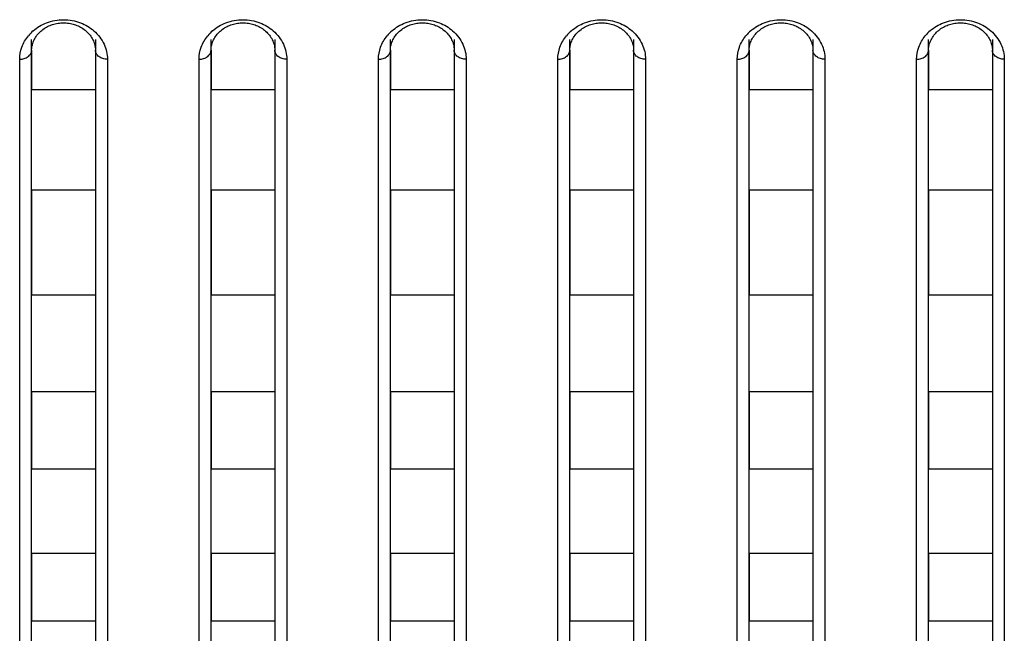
# Model space of a CAD drawing. Header units: millimetres. Extents: x -6054 to 364, y -1866 to 3094.
# Tile 312 of 360: x -3568 to -3543, y 1499 to 1515. Entities that reach past the tile are written whole.
import ezdxf

# ---------------------------------------------------------------- set-up
doc = ezdxf.new("R2010")
doc.units = ezdxf.units.MM
doc.header["$LTSCALE"] = 65.395
doc.layers.get('0').update_dxf_attribs({"linetype": 'CONTINUOUS'})

msp = doc.modelspace()

# ---------------------------------------------------------------- linework, layer by layer
at = {"linetype": 'Continuous'}
for p, q in [((-3567.723, 1484.478), (-3567.723, 1514.359)), ((-3566.123, 1514.359), (-3566.123, 1484.478)), ((-3563.223, 1484.478), (-3563.223, 1514.359)), ((-3561.623, 1514.359), (-3561.623, 1484.478)), ((-3558.723, 1484.478), (-3558.723, 1514.359)), ((-3557.123, 1514.359), (-3557.123, 1484.478)), ((-3554.223, 1484.478), (-3554.223, 1514.359)), ((-3552.623, 1514.359), (-3552.623, 1484.478)), ((-3549.723, 1484.478), (-3549.723, 1514.359)), ((-3548.123, 1514.359), (-3548.123, 1484.478)), ((-3545.223, 1484.478), (-3545.223, 1514.359)), ((-3543.623, 1514.359), (-3543.623, 1484.478)), ((-3568.023, 1484.178), (-3568.023, 1513.867)), ((-3567.723, 1514.091), (-3567.723, 1513.095)), ((-3567.723, 1514.091), (-3567.723, 1513.095)), ((-3566.123, 1514.091), (-3566.123, 1513.095)), ((-3566.123, 1514.091), (-3566.123, 1513.095)), ((-3565.823, 1513.867), (-3565.823, 1484.178)), ((-3563.523, 1484.178), (-3563.523, 1513.867)), ((-3563.223, 1514.091), (-3563.223, 1513.095)), ((-3563.223, 1514.091), (-3563.223, 1513.095)), ((-3561.623, 1514.091), (-3561.623, 1513.095)), ((-3561.623, 1514.091), (-3561.623, 1513.095)), ((-3561.323, 1513.867), (-3561.323, 1484.178)), ((-3559.023, 1484.178), (-3559.023, 1513.867)), ((-3558.723, 1514.091), (-3558.723, 1513.095)), ((-3558.723, 1514.091), (-3558.723, 1513.095)), ((-3557.123, 1514.091), (-3557.123, 1513.095)), ((-3557.123, 1514.091), (-3557.123, 1513.095)), ((-3556.823, 1513.867), (-3556.823, 1484.178)), ((-3554.523, 1484.178), (-3554.523, 1513.867)), ((-3554.223, 1514.091), (-3554.223, 1513.095)), ((-3554.223, 1514.091), (-3554.223, 1513.095)), ((-3552.623, 1514.091), (-3552.623, 1513.095)), ((-3552.623, 1514.091), (-3552.623, 1513.095)), ((-3552.323, 1513.867), (-3552.323, 1484.178)), ((-3550.023, 1484.178), (-3550.023, 1513.867)), ((-3549.723, 1514.091), (-3549.723, 1513.095)), ((-3549.723, 1514.091), (-3549.723, 1513.095)), ((-3548.123, 1514.091), (-3548.123, 1513.095)), ((-3548.123, 1514.091), (-3548.123, 1513.095)), ((-3547.823, 1513.867), (-3547.823, 1484.178)), ((-3545.523, 1484.178), (-3545.523, 1513.867)), ((-3545.223, 1514.091), (-3545.223, 1513.095)), ((-3545.223, 1514.091), (-3545.223, 1513.095)), ((-3543.623, 1514.091), (-3543.623, 1513.095)), ((-3543.623, 1514.091), (-3543.623, 1513.095)), ((-3543.323, 1513.867), (-3543.323, 1484.178)), ((-3566.123, 1513.095), (-3567.723, 1513.095)), ((-3566.123, 1513.095), (-3567.723, 1513.095)), ((-3561.623, 1513.095), (-3563.223, 1513.095)), ((-3561.623, 1513.095), (-3563.223, 1513.095)), ((-3557.123, 1513.095), (-3558.723, 1513.095)), ((-3557.123, 1513.095), (-3558.723, 1513.095)), ((-3552.623, 1513.095), (-3554.223, 1513.095)), ((-3552.623, 1513.095), (-3554.223, 1513.095)), ((-3548.123, 1513.095), (-3549.723, 1513.095)), ((-3548.123, 1513.095), (-3549.723, 1513.095)), ((-3543.623, 1513.095), (-3545.223, 1513.095)), ((-3543.623, 1513.095), (-3545.223, 1513.095)), ((-3566.123, 1510.583), (-3567.723, 1510.583)), ((-3566.123, 1510.583), (-3567.723, 1510.583)), ((-3567.723, 1510.583), (-3567.723, 1507.945)), ((-3567.723, 1510.583), (-3567.723, 1507.945)), ((-3566.123, 1510.583), (-3566.123, 1507.945)), ((-3566.123, 1510.583), (-3566.123, 1507.945)), ((-3561.623, 1510.583), (-3563.223, 1510.583)), ((-3561.623, 1510.583), (-3563.223, 1510.583)), ((-3563.223, 1510.583), (-3563.223, 1507.945)), ((-3563.223, 1510.583), (-3563.223, 1507.945)), ((-3561.623, 1510.583), (-3561.623, 1507.945)), ((-3561.623, 1510.583), (-3561.623, 1507.945)), ((-3557.123, 1510.583), (-3558.723, 1510.583)), ((-3557.123, 1510.583), (-3558.723, 1510.583)), ((-3558.723, 1510.583), (-3558.723, 1507.945)), ((-3558.723, 1510.583), (-3558.723, 1507.945)), ((-3557.123, 1510.583), (-3557.123, 1507.945)), ((-3557.123, 1510.583), (-3557.123, 1507.945)), ((-3552.623, 1510.583), (-3554.223, 1510.583)), ((-3552.623, 1510.583), (-3554.223, 1510.583)), ((-3554.223, 1510.583), (-3554.223, 1507.945)), ((-3554.223, 1510.583), (-3554.223, 1507.945)), ((-3552.623, 1510.583), (-3552.623, 1507.945)), ((-3552.623, 1510.583), (-3552.623, 1507.945)), ((-3548.123, 1510.583), (-3549.723, 1510.583)), ((-3548.123, 1510.583), (-3549.723, 1510.583)), ((-3549.723, 1510.583), (-3549.723, 1507.945)), ((-3549.723, 1510.583), (-3549.723, 1507.945)), ((-3548.123, 1510.583), (-3548.123, 1507.945)), ((-3548.123, 1510.583), (-3548.123, 1507.945)), ((-3543.623, 1510.583), (-3545.223, 1510.583)), ((-3543.623, 1510.583), (-3545.223, 1510.583)), ((-3545.223, 1510.583), (-3545.223, 1507.945)), ((-3545.223, 1510.583), (-3545.223, 1507.945)), ((-3543.623, 1510.583), (-3543.623, 1507.945)), ((-3543.623, 1510.583), (-3543.623, 1507.945)), ((-3566.123, 1507.945), (-3567.723, 1507.945)), ((-3566.123, 1507.945), (-3567.723, 1507.945)), ((-3561.623, 1507.945), (-3563.223, 1507.945)), ((-3561.623, 1507.945), (-3563.223, 1507.945)), ((-3557.123, 1507.945), (-3558.723, 1507.945)), ((-3557.123, 1507.945), (-3558.723, 1507.945)), ((-3552.623, 1507.945), (-3554.223, 1507.945)), ((-3552.623, 1507.945), (-3554.223, 1507.945)), ((-3548.123, 1507.945), (-3549.723, 1507.945)), ((-3548.123, 1507.945), (-3549.723, 1507.945)), ((-3543.623, 1507.945), (-3545.223, 1507.945)), ((-3543.623, 1507.945), (-3545.223, 1507.945)), ((-3566.123, 1505.516), (-3567.723, 1505.516)), ((-3566.123, 1505.516), (-3567.723, 1505.516)), ((-3567.723, 1505.516), (-3567.723, 1503.576)), ((-3567.723, 1505.516), (-3567.723, 1503.576)), ((-3566.123, 1505.516), (-3566.123, 1503.576)), ((-3566.123, 1505.516), (-3566.123, 1503.576)), ((-3561.623, 1505.516), (-3563.223, 1505.516)), ((-3561.623, 1505.516), (-3563.223, 1505.516)), ((-3563.223, 1505.516), (-3563.223, 1503.576)), ((-3563.223, 1505.516), (-3563.223, 1503.576)), ((-3561.623, 1505.516), (-3561.623, 1503.576)), ((-3561.623, 1505.516), (-3561.623, 1503.576)), ((-3557.123, 1505.516), (-3558.723, 1505.516)), ((-3557.123, 1505.516), (-3558.723, 1505.516)), ((-3558.723, 1505.516), (-3558.723, 1503.576)), ((-3558.723, 1505.516), (-3558.723, 1503.576)), ((-3557.123, 1505.516), (-3557.123, 1503.576)), ((-3557.123, 1505.516), (-3557.123, 1503.576)), ((-3552.623, 1505.516), (-3554.223, 1505.516)), ((-3552.623, 1505.516), (-3554.223, 1505.516)), ((-3554.223, 1505.516), (-3554.223, 1503.576)), ((-3554.223, 1505.516), (-3554.223, 1503.576)), ((-3552.623, 1505.516), (-3552.623, 1503.576)), ((-3552.623, 1505.516), (-3552.623, 1503.576)), ((-3548.123, 1505.516), (-3549.723, 1505.516)), ((-3548.123, 1505.516), (-3549.723, 1505.516)), ((-3549.723, 1505.516), (-3549.723, 1503.576)), ((-3549.723, 1505.516), (-3549.723, 1503.576)), ((-3548.123, 1505.516), (-3548.123, 1503.576)), ((-3548.123, 1505.516), (-3548.123, 1503.576)), ((-3543.623, 1505.516), (-3545.223, 1505.516)), ((-3543.623, 1505.516), (-3545.223, 1505.516)), ((-3545.223, 1505.516), (-3545.223, 1503.576)), ((-3545.223, 1505.516), (-3545.223, 1503.576)), ((-3543.623, 1505.516), (-3543.623, 1503.576)), ((-3543.623, 1505.516), (-3543.623, 1503.576)), ((-3566.123, 1503.576), (-3567.723, 1503.576)), ((-3566.123, 1503.576), (-3567.723, 1503.576)), ((-3561.623, 1503.576), (-3563.223, 1503.576)), ((-3561.623, 1503.576), (-3563.223, 1503.576)), ((-3557.123, 1503.576), (-3558.723, 1503.576)), ((-3557.123, 1503.576), (-3558.723, 1503.576)), ((-3552.623, 1503.576), (-3554.223, 1503.576)), ((-3552.623, 1503.576), (-3554.223, 1503.576)), ((-3548.123, 1503.576), (-3549.723, 1503.576)), ((-3548.123, 1503.576), (-3549.723, 1503.576)), ((-3543.623, 1503.576), (-3545.223, 1503.576)), ((-3543.623, 1503.576), (-3545.223, 1503.576)), ((-3566.123, 1501.459), (-3567.723, 1501.459)), ((-3566.123, 1501.459), (-3567.723, 1501.459)), ((-3567.723, 1501.459), (-3567.723, 1499.762)), ((-3567.723, 1501.459), (-3567.723, 1499.762)), ((-3566.123, 1501.459), (-3566.123, 1499.762)), ((-3566.123, 1501.459), (-3566.123, 1499.762)), ((-3561.623, 1501.459), (-3563.223, 1501.459)), ((-3561.623, 1501.459), (-3563.223, 1501.459)), ((-3563.223, 1501.459), (-3563.223, 1499.762)), ((-3563.223, 1501.459), (-3563.223, 1499.762)), ((-3561.623, 1501.459), (-3561.623, 1499.762)), ((-3561.623, 1501.459), (-3561.623, 1499.762)), ((-3557.123, 1501.459), (-3558.723, 1501.459)), ((-3557.123, 1501.459), (-3558.723, 1501.459)), ((-3558.723, 1501.459), (-3558.723, 1499.762)), ((-3558.723, 1501.459), (-3558.723, 1499.762)), ((-3557.123, 1501.459), (-3557.123, 1499.762)), ((-3557.123, 1501.459), (-3557.123, 1499.762)), ((-3552.623, 1501.459), (-3554.223, 1501.459)), ((-3552.623, 1501.459), (-3554.223, 1501.459)), ((-3554.223, 1501.459), (-3554.223, 1499.762)), ((-3554.223, 1501.459), (-3554.223, 1499.762)), ((-3552.623, 1501.459), (-3552.623, 1499.762)), ((-3552.623, 1501.459), (-3552.623, 1499.762)), ((-3548.123, 1501.459), (-3549.723, 1501.459)), ((-3548.123, 1501.459), (-3549.723, 1501.459)), ((-3549.723, 1501.459), (-3549.723, 1499.762)), ((-3549.723, 1501.459), (-3549.723, 1499.762)), ((-3548.123, 1501.459), (-3548.123, 1499.762)), ((-3548.123, 1501.459), (-3548.123, 1499.762)), ((-3543.623, 1501.459), (-3545.223, 1501.459)), ((-3543.623, 1501.459), (-3545.223, 1501.459)), ((-3545.223, 1501.459), (-3545.223, 1499.762)), ((-3545.223, 1501.459), (-3545.223, 1499.762)), ((-3543.623, 1501.459), (-3543.623, 1499.762)), ((-3543.623, 1501.459), (-3543.623, 1499.762)), ((-3566.123, 1499.762), (-3567.723, 1499.762)), ((-3566.123, 1499.762), (-3567.723, 1499.762)), ((-3561.623, 1499.762), (-3563.223, 1499.762)), ((-3561.623, 1499.762), (-3563.223, 1499.762)), ((-3557.123, 1499.762), (-3558.723, 1499.762)), ((-3557.123, 1499.762), (-3558.723, 1499.762)), ((-3552.623, 1499.762), (-3554.223, 1499.762)), ((-3552.623, 1499.762), (-3554.223, 1499.762)), ((-3548.123, 1499.762), (-3549.723, 1499.762)), ((-3548.123, 1499.762), (-3549.723, 1499.762)), ((-3543.623, 1499.762), (-3545.223, 1499.762)), ((-3543.623, 1499.762), (-3545.223, 1499.762))]:
    msp.add_line(p, q, dxfattribs=at)
for points in [[(-3567.628, 1514.412), (-3567.61, 1514.44), (-3567.59, 1514.468), (-3567.568, 1514.495), (-3567.545, 1514.521), (-3567.521, 1514.546), (-3567.495, 1514.57), (-3567.468, 1514.592), (-3567.44, 1514.614), (-3567.412, 1514.635), (-3567.382, 1514.654), (-3567.352, 1514.671), (-3567.322, 1514.687), (-3567.291, 1514.702), (-3567.26, 1514.716), (-3567.228, 1514.728), (-3567.196, 1514.739), (-3567.163, 1514.749), (-3567.13, 1514.757), (-3567.096, 1514.765), (-3567.062, 1514.771), (-3567.028, 1514.775), (-3566.993, 1514.779), (-3566.959, 1514.781), (-3566.924, 1514.782), (-3566.889, 1514.781), (-3566.855, 1514.779), (-3566.82, 1514.776), (-3566.786, 1514.771), (-3566.752, 1514.765), (-3566.719, 1514.758), (-3566.685, 1514.749), (-3566.653, 1514.74), (-3566.62, 1514.729), (-3566.589, 1514.717), (-3566.557, 1514.703), (-3566.526, 1514.688), (-3566.496, 1514.672), (-3566.466, 1514.655), (-3566.436, 1514.636), (-3566.407, 1514.615), (-3566.379, 1514.594), (-3566.353, 1514.571), (-3566.327, 1514.547), (-3566.303, 1514.522), (-3566.28, 1514.497), (-3566.258, 1514.47), (-3566.238, 1514.443), (-3566.219, 1514.415)], [(-3563.128, 1514.412), (-3563.11, 1514.44), (-3563.09, 1514.468), (-3563.068, 1514.495), (-3563.045, 1514.521), (-3563.021, 1514.546), (-3562.995, 1514.57), (-3562.968, 1514.592), (-3562.94, 1514.614), (-3562.912, 1514.635), (-3562.882, 1514.654), (-3562.852, 1514.671), (-3562.822, 1514.687), (-3562.791, 1514.702), (-3562.76, 1514.716), (-3562.728, 1514.728), (-3562.696, 1514.739), (-3562.663, 1514.749), (-3562.63, 1514.757), (-3562.596, 1514.765), (-3562.562, 1514.771), (-3562.528, 1514.775), (-3562.493, 1514.779), (-3562.459, 1514.781), (-3562.424, 1514.782), (-3562.389, 1514.781), (-3562.355, 1514.779), (-3562.32, 1514.776), (-3562.286, 1514.771), (-3562.252, 1514.765), (-3562.219, 1514.758), (-3562.185, 1514.749), (-3562.153, 1514.74), (-3562.12, 1514.729), (-3562.089, 1514.717), (-3562.057, 1514.703), (-3562.026, 1514.688), (-3561.996, 1514.672), (-3561.966, 1514.655), (-3561.936, 1514.636), (-3561.907, 1514.615), (-3561.879, 1514.594), (-3561.853, 1514.571), (-3561.827, 1514.547), (-3561.803, 1514.522), (-3561.78, 1514.497), (-3561.758, 1514.47), (-3561.738, 1514.443), (-3561.719, 1514.415)], [(-3558.628, 1514.412), (-3558.61, 1514.44), (-3558.59, 1514.468), (-3558.568, 1514.495), (-3558.545, 1514.521), (-3558.521, 1514.546), (-3558.495, 1514.57), (-3558.468, 1514.592), (-3558.44, 1514.614), (-3558.412, 1514.635), (-3558.382, 1514.654), (-3558.352, 1514.671), (-3558.322, 1514.687), (-3558.291, 1514.702), (-3558.26, 1514.716), (-3558.228, 1514.728), (-3558.196, 1514.739), (-3558.163, 1514.749), (-3558.13, 1514.757), (-3558.096, 1514.765), (-3558.062, 1514.771), (-3558.028, 1514.775), (-3557.993, 1514.779), (-3557.959, 1514.781), (-3557.924, 1514.782), (-3557.889, 1514.781), (-3557.855, 1514.779), (-3557.82, 1514.776), (-3557.786, 1514.771), (-3557.752, 1514.765), (-3557.719, 1514.758), (-3557.685, 1514.749), (-3557.653, 1514.74), (-3557.62, 1514.729), (-3557.589, 1514.717), (-3557.557, 1514.703), (-3557.526, 1514.688), (-3557.496, 1514.672), (-3557.466, 1514.655), (-3557.436, 1514.636), (-3557.407, 1514.615), (-3557.379, 1514.594), (-3557.353, 1514.571), (-3557.327, 1514.547), (-3557.303, 1514.522), (-3557.28, 1514.497), (-3557.258, 1514.47), (-3557.238, 1514.443), (-3557.219, 1514.415)], [(-3554.128, 1514.412), (-3554.11, 1514.44), (-3554.09, 1514.468), (-3554.068, 1514.495), (-3554.045, 1514.521), (-3554.021, 1514.546), (-3553.995, 1514.57), (-3553.968, 1514.592), (-3553.94, 1514.614), (-3553.912, 1514.635), (-3553.882, 1514.654), (-3553.852, 1514.671), (-3553.822, 1514.687), (-3553.791, 1514.702), (-3553.76, 1514.716), (-3553.728, 1514.728), (-3553.696, 1514.739), (-3553.663, 1514.749), (-3553.63, 1514.757), (-3553.596, 1514.765), (-3553.562, 1514.771), (-3553.528, 1514.775), (-3553.493, 1514.779), (-3553.459, 1514.781), (-3553.424, 1514.782), (-3553.389, 1514.781), (-3553.355, 1514.779), (-3553.32, 1514.776), (-3553.286, 1514.771), (-3553.252, 1514.765), (-3553.219, 1514.758), (-3553.185, 1514.749), (-3553.153, 1514.74), (-3553.12, 1514.729), (-3553.089, 1514.717), (-3553.057, 1514.703), (-3553.026, 1514.688), (-3552.996, 1514.672), (-3552.966, 1514.655), (-3552.936, 1514.636), (-3552.907, 1514.615), (-3552.879, 1514.594), (-3552.853, 1514.571), (-3552.827, 1514.547), (-3552.803, 1514.522), (-3552.78, 1514.497), (-3552.758, 1514.47), (-3552.738, 1514.443), (-3552.719, 1514.415)], [(-3549.628, 1514.412), (-3549.61, 1514.44), (-3549.59, 1514.468), (-3549.568, 1514.495), (-3549.545, 1514.521), (-3549.521, 1514.546), (-3549.495, 1514.57), (-3549.468, 1514.592), (-3549.44, 1514.614), (-3549.412, 1514.635), (-3549.382, 1514.654), (-3549.352, 1514.671), (-3549.322, 1514.687), (-3549.291, 1514.702), (-3549.26, 1514.716), (-3549.228, 1514.728), (-3549.196, 1514.739), (-3549.163, 1514.749), (-3549.13, 1514.757), (-3549.096, 1514.765), (-3549.062, 1514.771), (-3549.028, 1514.775), (-3548.993, 1514.779), (-3548.959, 1514.781), (-3548.924, 1514.782), (-3548.889, 1514.781), (-3548.855, 1514.779), (-3548.82, 1514.776), (-3548.786, 1514.771), (-3548.752, 1514.765), (-3548.719, 1514.758), (-3548.685, 1514.749), (-3548.653, 1514.74), (-3548.62, 1514.729), (-3548.589, 1514.717), (-3548.557, 1514.703), (-3548.526, 1514.688), (-3548.496, 1514.672), (-3548.466, 1514.655), (-3548.436, 1514.636), (-3548.407, 1514.615), (-3548.379, 1514.594), (-3548.353, 1514.571), (-3548.327, 1514.547), (-3548.303, 1514.522), (-3548.28, 1514.497), (-3548.258, 1514.47), (-3548.238, 1514.443), (-3548.219, 1514.415)], [(-3545.128, 1514.412), (-3545.11, 1514.44), (-3545.09, 1514.468), (-3545.068, 1514.495), (-3545.045, 1514.521), (-3545.021, 1514.546), (-3544.995, 1514.57), (-3544.968, 1514.592), (-3544.94, 1514.614), (-3544.912, 1514.635), (-3544.882, 1514.654), (-3544.852, 1514.671), (-3544.822, 1514.687), (-3544.791, 1514.702), (-3544.76, 1514.716), (-3544.728, 1514.728), (-3544.696, 1514.739), (-3544.663, 1514.749), (-3544.63, 1514.757), (-3544.596, 1514.765), (-3544.562, 1514.771), (-3544.528, 1514.775), (-3544.493, 1514.779), (-3544.459, 1514.781), (-3544.424, 1514.782), (-3544.389, 1514.781), (-3544.355, 1514.779), (-3544.32, 1514.776), (-3544.286, 1514.771), (-3544.252, 1514.765), (-3544.219, 1514.758), (-3544.185, 1514.749), (-3544.153, 1514.74), (-3544.12, 1514.729), (-3544.089, 1514.717), (-3544.057, 1514.703), (-3544.026, 1514.688), (-3543.996, 1514.672), (-3543.966, 1514.655), (-3543.936, 1514.636), (-3543.907, 1514.615), (-3543.879, 1514.594), (-3543.853, 1514.571), (-3543.827, 1514.547), (-3543.803, 1514.522), (-3543.78, 1514.497), (-3543.758, 1514.47), (-3543.738, 1514.443), (-3543.719, 1514.415)], [(-3567.697, 1514.263), (-3567.687, 1514.293), (-3567.674, 1514.324), (-3567.661, 1514.354), (-3567.645, 1514.383), (-3567.628, 1514.412)], [(-3566.219, 1514.415), (-3566.202, 1514.386), (-3566.187, 1514.357), (-3566.173, 1514.327), (-3566.161, 1514.297), (-3566.15, 1514.266)], [(-3563.197, 1514.263), (-3563.187, 1514.293), (-3563.174, 1514.324), (-3563.161, 1514.354), (-3563.145, 1514.383), (-3563.128, 1514.412)], [(-3561.719, 1514.415), (-3561.702, 1514.386), (-3561.687, 1514.357), (-3561.673, 1514.327), (-3561.661, 1514.297), (-3561.65, 1514.266)], [(-3558.697, 1514.263), (-3558.687, 1514.293), (-3558.674, 1514.324), (-3558.661, 1514.354), (-3558.645, 1514.383), (-3558.628, 1514.412)], [(-3557.219, 1514.415), (-3557.202, 1514.386), (-3557.187, 1514.357), (-3557.173, 1514.327), (-3557.161, 1514.297), (-3557.15, 1514.266)], [(-3554.197, 1514.263), (-3554.187, 1514.293), (-3554.174, 1514.324), (-3554.161, 1514.354), (-3554.145, 1514.383), (-3554.128, 1514.412)], [(-3552.719, 1514.415), (-3552.702, 1514.386), (-3552.687, 1514.357), (-3552.673, 1514.327), (-3552.661, 1514.297), (-3552.65, 1514.266)], [(-3549.697, 1514.263), (-3549.687, 1514.293), (-3549.674, 1514.324), (-3549.661, 1514.354), (-3549.645, 1514.383), (-3549.628, 1514.412)], [(-3548.219, 1514.415), (-3548.202, 1514.386), (-3548.187, 1514.357), (-3548.173, 1514.327), (-3548.161, 1514.297), (-3548.15, 1514.266)], [(-3545.197, 1514.263), (-3545.187, 1514.293), (-3545.174, 1514.324), (-3545.161, 1514.354), (-3545.145, 1514.383), (-3545.128, 1514.412)], [(-3543.719, 1514.415), (-3543.702, 1514.386), (-3543.687, 1514.357), (-3543.673, 1514.327), (-3543.661, 1514.297), (-3543.65, 1514.266)], [(-3567.723, 1514.091), (-3567.723, 1514.105), (-3567.721, 1514.137), (-3567.718, 1514.169), (-3567.713, 1514.2), (-3567.706, 1514.232), (-3567.697, 1514.263)], [(-3566.15, 1514.266), (-3566.142, 1514.235), (-3566.134, 1514.204), (-3566.129, 1514.173), (-3566.125, 1514.141), (-3566.123, 1514.109), (-3566.123, 1514.091)], [(-3563.223, 1514.091), (-3563.223, 1514.105), (-3563.221, 1514.137), (-3563.218, 1514.169), (-3563.213, 1514.2), (-3563.206, 1514.232), (-3563.197, 1514.263)], [(-3561.65, 1514.266), (-3561.642, 1514.235), (-3561.634, 1514.204), (-3561.629, 1514.173), (-3561.625, 1514.141), (-3561.623, 1514.109), (-3561.623, 1514.091)], [(-3558.723, 1514.091), (-3558.723, 1514.105), (-3558.721, 1514.137), (-3558.718, 1514.169), (-3558.713, 1514.2), (-3558.706, 1514.232), (-3558.697, 1514.263)], [(-3557.15, 1514.266), (-3557.142, 1514.235), (-3557.134, 1514.204), (-3557.129, 1514.173), (-3557.125, 1514.141), (-3557.123, 1514.109), (-3557.123, 1514.091)], [(-3554.223, 1514.091), (-3554.223, 1514.105), (-3554.221, 1514.137), (-3554.218, 1514.169), (-3554.213, 1514.2), (-3554.206, 1514.232), (-3554.197, 1514.263)], [(-3552.65, 1514.266), (-3552.642, 1514.235), (-3552.634, 1514.204), (-3552.629, 1514.173), (-3552.625, 1514.141), (-3552.623, 1514.109), (-3552.623, 1514.091)], [(-3549.723, 1514.091), (-3549.723, 1514.105), (-3549.721, 1514.137), (-3549.718, 1514.169), (-3549.713, 1514.2), (-3549.706, 1514.232), (-3549.697, 1514.263)], [(-3548.15, 1514.266), (-3548.142, 1514.235), (-3548.134, 1514.204), (-3548.129, 1514.173), (-3548.125, 1514.141), (-3548.123, 1514.109), (-3548.123, 1514.091)], [(-3545.223, 1514.091), (-3545.223, 1514.105), (-3545.221, 1514.137), (-3545.218, 1514.169), (-3545.213, 1514.2), (-3545.206, 1514.232), (-3545.197, 1514.263)], [(-3543.65, 1514.266), (-3543.642, 1514.235), (-3543.634, 1514.204), (-3543.629, 1514.173), (-3543.625, 1514.141), (-3543.623, 1514.109), (-3543.623, 1514.091)]]:
    msp.add_lwpolyline(points, dxfattribs=at)
for centre in [(-3566.998, 1513.792), (-3562.498, 1513.792), (-3557.998, 1513.792), (-3553.498, 1513.792), (-3548.998, 1513.792), (-3544.498, 1513.792)]:
    msp.add_arc(centre, 1.045, 130.984, 140.592, dxfattribs=at)
for points, knots in [([(-3567.684, 1514.581), (-3567.586, 1514.666), (-3567.345, 1514.81), (-3566.923, 1514.887), (-3566.501, 1514.81), (-3566.26, 1514.666), (-3566.162, 1514.581)], [0, 0, 0, 0, 0.23574, 0.500003, 0.764265, 1, 1, 1, 1]), ([(-3563.184, 1514.581), (-3563.086, 1514.666), (-3562.845, 1514.81), (-3562.423, 1514.887), (-3562.001, 1514.81), (-3561.76, 1514.666), (-3561.662, 1514.581)], [0, 0, 0, 0, 0.23574, 0.500003, 0.764265, 1, 1, 1, 1]), ([(-3558.684, 1514.581), (-3558.586, 1514.666), (-3558.345, 1514.81), (-3557.923, 1514.887), (-3557.501, 1514.81), (-3557.26, 1514.666), (-3557.162, 1514.581)], [0, 0, 0, 0, 0.23574, 0.500003, 0.764265, 1, 1, 1, 1]), ([(-3554.184, 1514.581), (-3554.086, 1514.666), (-3553.845, 1514.81), (-3553.423, 1514.887), (-3553.001, 1514.81), (-3552.76, 1514.666), (-3552.662, 1514.581)], [0, 0, 0, 0, 0.23574, 0.500003, 0.764265, 1, 1, 1, 1]), ([(-3549.684, 1514.581), (-3549.586, 1514.666), (-3549.345, 1514.81), (-3548.923, 1514.887), (-3548.501, 1514.81), (-3548.26, 1514.666), (-3548.162, 1514.581)], [0, 0, 0, 0, 0.23574, 0.500003, 0.764265, 1, 1, 1, 1]), ([(-3545.184, 1514.581), (-3545.086, 1514.666), (-3544.845, 1514.81), (-3544.423, 1514.887), (-3544.001, 1514.81), (-3543.76, 1514.666), (-3543.662, 1514.581)], [0, 0, 0, 0, 0.23574, 0.500003, 0.764265, 1, 1, 1, 1]), ([(-3568.023, 1513.867), (-3568.023, 1513.969), (-3567.985, 1514.183), (-3567.875, 1514.371), (-3567.806, 1514.456)], [0, 0, 0, 0, 0.482589, 1, 1, 1, 1]), ([(-3566.162, 1514.581), (-3566.056, 1514.488), (-3565.885, 1514.267), (-3565.823, 1513.995), (-3565.823, 1513.867)], [0, 0, 0, 0, 0.525823, 1, 1, 1, 1]), ([(-3563.523, 1513.867), (-3563.523, 1513.969), (-3563.485, 1514.183), (-3563.375, 1514.371), (-3563.306, 1514.456)], [0, 0, 0, 0, 0.482589, 1, 1, 1, 1]), ([(-3561.662, 1514.581), (-3561.556, 1514.488), (-3561.385, 1514.267), (-3561.323, 1513.995), (-3561.323, 1513.867)], [0, 0, 0, 0, 0.525823, 1, 1, 1, 1]), ([(-3559.023, 1513.867), (-3559.023, 1513.969), (-3558.985, 1514.183), (-3558.875, 1514.371), (-3558.806, 1514.456)], [0, 0, 0, 0, 0.482589, 1, 1, 1, 1]), ([(-3557.162, 1514.581), (-3557.056, 1514.488), (-3556.885, 1514.267), (-3556.823, 1513.995), (-3556.823, 1513.867)], [0, 0, 0, 0, 0.525823, 1, 1, 1, 1]), ([(-3554.523, 1513.867), (-3554.523, 1513.969), (-3554.485, 1514.183), (-3554.375, 1514.371), (-3554.306, 1514.456)], [0, 0, 0, 0, 0.482589, 1, 1, 1, 1]), ([(-3552.662, 1514.581), (-3552.556, 1514.488), (-3552.385, 1514.267), (-3552.323, 1513.995), (-3552.323, 1513.867)], [0, 0, 0, 0, 0.525823, 1, 1, 1, 1]), ([(-3550.023, 1513.867), (-3550.023, 1513.969), (-3549.985, 1514.183), (-3549.875, 1514.371), (-3549.806, 1514.456)], [0, 0, 0, 0, 0.482589, 1, 1, 1, 1]), ([(-3548.162, 1514.581), (-3548.056, 1514.488), (-3547.885, 1514.267), (-3547.823, 1513.995), (-3547.823, 1513.867)], [0, 0, 0, 0, 0.525823, 1, 1, 1, 1]), ([(-3545.523, 1513.867), (-3545.523, 1513.969), (-3545.485, 1514.183), (-3545.375, 1514.371), (-3545.306, 1514.456)], [0, 0, 0, 0, 0.482589, 1, 1, 1, 1]), ([(-3543.662, 1514.581), (-3543.556, 1514.488), (-3543.385, 1514.267), (-3543.323, 1513.995), (-3543.323, 1513.867)], [0, 0, 0, 0, 0.525823, 1, 1, 1, 1]), ([(-3568.023, 1513.867), (-3567.984, 1513.867), (-3567.909, 1513.878), (-3567.81, 1513.925), (-3567.741, 1513.999), (-3567.723, 1514.062), (-3567.723, 1514.091)], [0, 0, 0, 0, 0.28207, 0.546535, 0.783879, 1, 1, 1, 1]), ([(-3565.823, 1513.867), (-3565.862, 1513.867), (-3565.937, 1513.878), (-3566.036, 1513.925), (-3566.105, 1513.999), (-3566.123, 1514.062), (-3566.123, 1514.091)], [0, 0, 0, 0, 0.28207, 0.546535, 0.783879, 1, 1, 1, 1]), ([(-3563.523, 1513.867), (-3563.484, 1513.867), (-3563.409, 1513.878), (-3563.31, 1513.925), (-3563.241, 1513.999), (-3563.223, 1514.062), (-3563.223, 1514.091)], [0, 0, 0, 0, 0.28207, 0.546535, 0.783879, 1, 1, 1, 1]), ([(-3561.323, 1513.867), (-3561.362, 1513.867), (-3561.437, 1513.878), (-3561.536, 1513.925), (-3561.605, 1513.999), (-3561.623, 1514.062), (-3561.623, 1514.091)], [0, 0, 0, 0, 0.28207, 0.546535, 0.783879, 1, 1, 1, 1]), ([(-3559.023, 1513.867), (-3558.984, 1513.867), (-3558.909, 1513.878), (-3558.81, 1513.925), (-3558.741, 1513.999), (-3558.723, 1514.062), (-3558.723, 1514.091)], [0, 0, 0, 0, 0.28207, 0.546535, 0.783879, 1, 1, 1, 1]), ([(-3556.823, 1513.867), (-3556.862, 1513.867), (-3556.937, 1513.878), (-3557.036, 1513.925), (-3557.105, 1513.999), (-3557.123, 1514.062), (-3557.123, 1514.091)], [0, 0, 0, 0, 0.28207, 0.546535, 0.783879, 1, 1, 1, 1]), ([(-3554.523, 1513.867), (-3554.484, 1513.867), (-3554.409, 1513.878), (-3554.31, 1513.925), (-3554.241, 1513.999), (-3554.223, 1514.062), (-3554.223, 1514.091)], [0, 0, 0, 0, 0.28207, 0.546535, 0.783879, 1, 1, 1, 1]), ([(-3552.323, 1513.867), (-3552.362, 1513.867), (-3552.437, 1513.878), (-3552.536, 1513.925), (-3552.605, 1513.999), (-3552.623, 1514.062), (-3552.623, 1514.091)], [0, 0, 0, 0, 0.28207, 0.546535, 0.783879, 1, 1, 1, 1]), ([(-3550.023, 1513.867), (-3549.984, 1513.867), (-3549.909, 1513.878), (-3549.81, 1513.925), (-3549.741, 1513.999), (-3549.723, 1514.062), (-3549.723, 1514.091)], [0, 0, 0, 0, 0.28207, 0.546535, 0.783879, 1, 1, 1, 1]), ([(-3547.823, 1513.867), (-3547.862, 1513.867), (-3547.937, 1513.878), (-3548.036, 1513.925), (-3548.105, 1513.999), (-3548.123, 1514.062), (-3548.123, 1514.091)], [0, 0, 0, 0, 0.28207, 0.546535, 0.783879, 1, 1, 1, 1]), ([(-3545.523, 1513.867), (-3545.484, 1513.867), (-3545.409, 1513.878), (-3545.31, 1513.925), (-3545.241, 1513.999), (-3545.223, 1514.062), (-3545.223, 1514.091)], [0, 0, 0, 0, 0.28207, 0.546535, 0.783879, 1, 1, 1, 1]), ([(-3543.323, 1513.867), (-3543.362, 1513.867), (-3543.437, 1513.878), (-3543.536, 1513.925), (-3543.605, 1513.999), (-3543.623, 1514.062), (-3543.623, 1514.091)], [0, 0, 0, 0, 0.28207, 0.546535, 0.783879, 1, 1, 1, 1])]:
    msp.add_open_spline(points, degree=3, knots=knots, dxfattribs=at)

doc.saveas('drawing.dxf')
